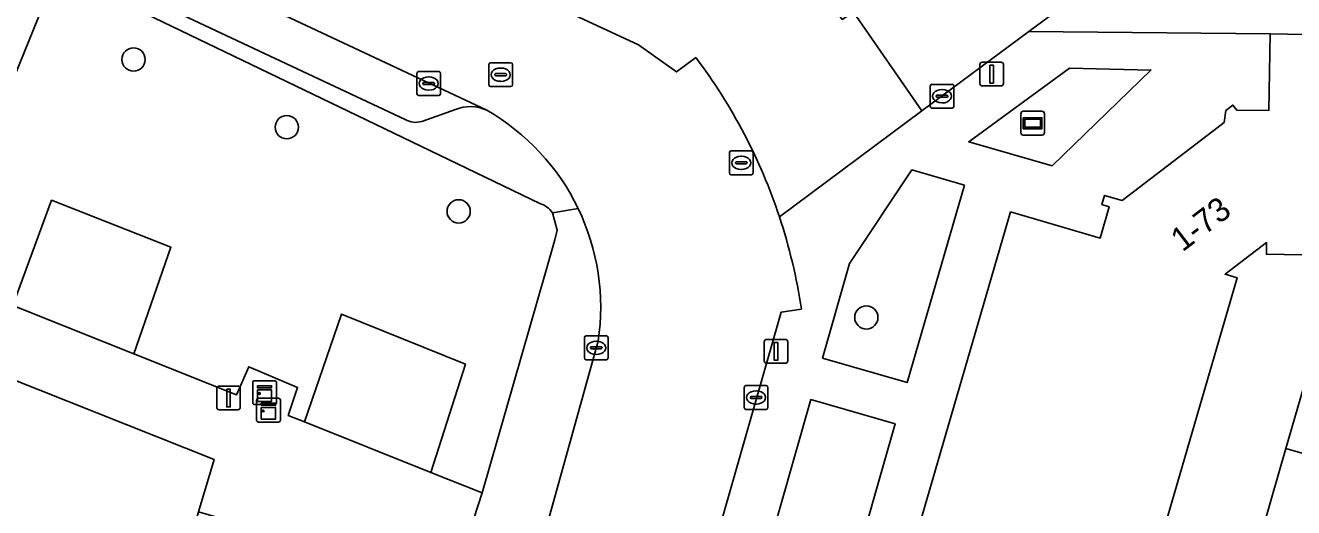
# Model space of a CAD drawing. Extents: x 159817 to 160765, y 380688 to 381638.
# Drawn here: x 160439.6 to 160493, y 381353.8 to 381374.1 of the extents above; entities that cross this region are included whole.
import ezdxf

# ---------------------------------------------------------------- set-up
doc = ezdxf.new("R2010")
doc.units = 0
for name, color, linetype in [('IMGEO_Boom', 7, 'Continuous'), ('IMGEO_Erf', 7, 'Continuous'), ('IMGEO_Groenvoorziening', 7, 'Continuous'), ('IMGEO_Kast', 7, 'Continuous'), ('IMGEO_Kolk', 7, 'Continuous'), ('IMGEO_Lichtmast', 7, 'Continuous'), ('IMGEO_Pand', 7, 'Continuous'), ('IMGEO_Pand_nummerreeks', 7, 'Continuous'), ('IMGEO_Parkeervlak_open', 7, 'Continuous'), ('IMGEO_Rijbaan_lokaal_open', 7, 'Continuous'), ('IMGEO_Rioolput', 7, 'Continuous'), ('IMGEO_Straatnaambord', 7, 'Continuous'), ('IMGEO_Voetpad_open', 7, 'Continuous')]:
    doc.layers.add(name, color=color, linetype=linetype)

msp = doc.modelspace()

# ---------------------------------------------------------------- linework, layer by layer
at = {"layer": 'IMGEO_Boom'}
for centre in [(160444.155, 381372.657), (160450.603, 381369.811), (160457.834, 381366.275), (160474.988, 381361.818)]:
    msp.add_circle(centre, 0.489, dxfattribs=at)
at = {"layer": 'IMGEO_Erf'}
msp.add_lwpolyline([(160444.715, 381347.933), (160444.87, 381348.467), (160445.342, 381348.331), (160445.491, 381348.846), (160446.884, 381353.648), (160447.541, 381355.853), (160437.661, 381359.775), (160436.448, 381356.743), (160433.477, 381357.932), (160430.516, 381350.532), (160433.601, 381349.247), (160432.54, 381346.699), (160431.125, 381343.303), (160427.602, 381344.771), (160425.768, 381340.14), (160429.106, 381338.826), (160427.97, 381335.938), (160439.687, 381330.597), (160441.387, 381336.457), (160443.051, 381342.194)], close=True, dxfattribs=at)
at = {"layer": 'IMGEO_Groenvoorziening'}
for points in [[(160461.245, 381366.612), (160453.564, 381370.31), (160440.938, 381376.388), (160437.937, 381369.021), (160435.825, 381363.835), (160435.749, 381363.649), (160439.079, 381362.321), (160440.708, 381366.743), (160445.727, 381364.769), (160444.164, 381360.293), (160448.489, 381358.567), (160449.008, 381359.745), (160451.054, 381358.878), (160450.664, 381357.7), (160451.35, 381357.426), (160452.902, 381361.958), (160458.116, 381359.85), (160456.669, 381355.304), (160458.829, 381354.443), (160461.49, 381363.709), (160461.884, 381365.081)], [(160461.884, 381365.081), (160461.98, 381365.487), (160461.779, 381366.216)]]:
    msp.add_lwpolyline(points, dxfattribs=at)
for points in [[(160486.96, 381372.213), (160483.529, 381372.294), (160479.298, 381369.198), (160482.806, 381368.189)], [(160479.117, 381367.372), (160476.906, 381368.015), (160474.281, 381364.079), (160473.145, 381360.106), (160476.7, 381359.079)], [(160444.164, 381360.293), (160445.727, 381364.769), (160440.708, 381366.743), (160439.079, 381362.321)], [(160456.669, 381355.304), (160458.116, 381359.85), (160452.902, 381361.958), (160451.35, 381357.426)], [(160476.196, 381357.343), (160472.647, 381358.368), (160470.728, 381351.628), (160474.273, 381350.617)]]:
    msp.add_lwpolyline(points, close=True, dxfattribs=at)
msp.add_arc((160460.93, 381365.629), 1.032, 34.6504, 72.2303, dxfattribs=at)
at = {"layer": 'IMGEO_Kast'}
for p, q in [((160449.17, 381358.234), (160449.17, 381359.075)), ((160449.17, 381359.075), (160449.17, 381358.234)), ((160449.245, 381359.159), (160450.086, 381359.159)), ((160450.086, 381359.159), (160449.245, 381359.159)), ((160450.17, 381359.084), (160450.17, 381358.243)), ((160450.17, 381358.243), (160450.17, 381359.084)), ((160450.095, 381358.159), (160449.254, 381358.159)), ((160449.254, 381358.159), (160450.095, 381358.159)), ((160449.333, 381357.497), (160449.333, 381358.338)), ((160449.333, 381358.338), (160449.333, 381357.497)), ((160449.408, 381358.422), (160450.249, 381358.422)), ((160450.249, 381358.422), (160449.408, 381358.422)), ((160450.333, 381358.347), (160450.333, 381357.506)), ((160450.333, 381357.506), (160450.333, 381358.347)), ((160450.258, 381357.422), (160449.417, 381357.422)), ((160449.417, 381357.422), (160450.258, 381357.422))]:
    msp.add_line(p, q, dxfattribs=at)
for points in [[(160449.365, 381358.949), (160449.965, 381358.949), (160449.965, 381358.864), (160449.365, 381358.864), (160449.365, 381358.949)], [(160449.365, 381358.774), (160449.965, 381358.774), (160449.965, 381358.285), (160449.365, 381358.285), (160449.365, 381358.774)], [(160449.528, 381358.212), (160450.128, 381358.212), (160450.128, 381358.127), (160449.528, 381358.127), (160449.528, 381358.212)], [(160449.528, 381358.037), (160450.128, 381358.037), (160450.128, 381357.548), (160449.528, 381357.548), (160449.528, 381358.037)]]:
    msp.add_lwpolyline(points, dxfattribs=at)
for centre in [(160449.449, 381358.623), (160449.612, 381357.886)]:
    msp.add_circle(centre, 0.0377, dxfattribs=at)
for centre, start, end in [((160449.248, 381359.081), 92.4484, 184.2845), ((160449.248, 381359.081), 92.4484, 184.2845), ((160450.092, 381359.081), 2.4484, 94.2845), ((160450.092, 381359.081), 2.4484, 94.2845), ((160449.248, 381358.237), 182.4484, 274.2845), ((160449.248, 381358.237), 182.4484, 274.2845), ((160449.411, 381358.344), 92.4484, 184.2845), ((160449.411, 381358.344), 92.4484, 184.2845), ((160450.092, 381358.237), 272.4484, 4.2845), ((160450.092, 381358.237), 272.4484, 4.2845), ((160450.255, 381358.344), 2.4484, 94.2845), ((160450.255, 381358.344), 2.4484, 94.2845), ((160449.411, 381357.5), 182.4484, 274.2845), ((160449.411, 381357.5), 182.4484, 274.2845), ((160450.255, 381357.5), 272.4484, 4.2845), ((160450.255, 381357.5), 272.4484, 4.2845)]:
    msp.add_arc(centre, 0.0779, start, end, dxfattribs=at)
at = {"layer": 'IMGEO_Kolk'}
for p, q in [((160456.073, 381371.22), (160456.073, 381372.072)), ((160456.148, 381372.146), (160457, 381372.146)), ((160456.561, 381371.926), (160456.586, 381371.926)), ((160457.074, 381372.072), (160457.074, 381371.22)), ((160456.332, 381371.64), (160456.332, 381371.652)), ((160456.77, 381371.603), (160456.372, 381371.603)), ((160456.375, 381371.689), (160456.773, 381371.689)), ((160456.584, 381371.366), (160456.559, 381371.366)), ((160456.816, 381371.652), (160456.816, 381371.64)), ((160477.672, 381370.687), (160477.672, 381371.539)), ((160477.747, 381371.613), (160478.599, 381371.613)), ((160478.16, 381371.393), (160478.185, 381371.393)), ((160478.673, 381371.539), (160478.673, 381370.687)), ((160457, 381371.146), (160456.148, 381371.146)), ((160477.931, 381371.107), (160477.931, 381371.119)), ((160478.369, 381371.07), (160477.971, 381371.07)), ((160477.974, 381371.156), (160478.372, 381371.156)), ((160478.183, 381370.833), (160478.158, 381370.833)), ((160478.415, 381371.119), (160478.415, 381371.107)), ((160478.599, 381370.613), (160477.747, 381370.613)), ((160463.123, 381360.116), (160463.123, 381360.968)), ((160463.198, 381361.042), (160464.05, 381361.042)), ((160463.611, 381360.822), (160463.636, 381360.822)), ((160464.124, 381360.968), (160464.124, 381360.116)), ((160463.382, 381360.536), (160463.382, 381360.548)), ((160463.82, 381360.499), (160463.422, 381360.499)), ((160463.425, 381360.585), (160463.823, 381360.585)), ((160463.634, 381360.262), (160463.609, 381360.262)), ((160463.866, 381360.548), (160463.866, 381360.536)), ((160464.05, 381360.042), (160463.198, 381360.042)), ((160469.848, 381358.028), (160469.848, 381358.88)), ((160469.923, 381358.954), (160470.775, 381358.954)), ((160470.336, 381358.734), (160470.361, 381358.734)), ((160470.849, 381358.88), (160470.849, 381358.028)), ((160470.107, 381358.448), (160470.107, 381358.46)), ((160470.545, 381358.411), (160470.147, 381358.411)), ((160470.15, 381358.497), (160470.548, 381358.497)), ((160470.359, 381358.174), (160470.334, 381358.174)), ((160470.591, 381358.46), (160470.591, 381358.448)), ((160470.775, 381357.954), (160469.923, 381357.954))]:
    msp.add_line(p, q, dxfattribs=at)
for points in [[(160456.073, 381371.22), (160456.073, 381372.072)], [(160456.148, 381372.146), (160457, 381372.146)], [(160457.074, 381372.072), (160457.074, 381371.22)], [(160477.672, 381370.687), (160477.672, 381371.539)], [(160477.747, 381371.613), (160478.599, 381371.613)], [(160478.673, 381371.539), (160478.673, 381370.687)], [(160457, 381371.146), (160456.148, 381371.146)], [(160478.599, 381370.613), (160477.747, 381370.613)], [(160463.123, 381360.116), (160463.123, 381360.968)], [(160463.198, 381361.042), (160464.05, 381361.042)], [(160464.124, 381360.968), (160464.124, 381360.116)], [(160464.05, 381360.042), (160463.198, 381360.042)], [(160469.848, 381358.028), (160469.848, 381358.88)], [(160469.923, 381358.954), (160470.775, 381358.954)], [(160470.849, 381358.88), (160470.849, 381358.028)], [(160470.775, 381357.954), (160469.923, 381357.954)]]:
    msp.add_lwpolyline(points, dxfattribs=at)
for centre, radius, start, end in [((160456.15, 381372.07), 0.0765, 91.552, 178.448), ((160456.15, 381372.07), 0.0765, 91.552, 178.448), ((160456.998, 381372.07), 0.0765, 1.552, 88.448), ((160456.998, 381372.07), 0.0765, 1.552, 88.448), ((160456.372, 381371.649), 0.0403, 85.8775, 175.7526), ((160456.369, 381371.639), 0.0366, 178.938, 274.7102), ((160456.773, 381371.646), 0.043, 264.8664, 352.4533), ((160456.777, 381371.651), 0.0386, 1.7309, 96.639), ((160477.749, 381371.537), 0.0765, 91.552, 178.448), ((160477.749, 381371.537), 0.0765, 91.552, 178.448), ((160478.597, 381371.537), 0.0765, 1.552, 88.448), ((160478.597, 381371.537), 0.0765, 1.552, 88.448), ((160456.15, 381371.222), 0.0765, 181.552, 268.448), ((160456.15, 381371.222), 0.0765, 181.552, 268.448), ((160456.998, 381371.222), 0.0765, 271.552, 358.448), ((160456.998, 381371.222), 0.0765, 271.552, 358.448), ((160477.971, 381371.116), 0.0403, 85.8775, 175.7526), ((160477.968, 381371.106), 0.0366, 178.938, 274.7102), ((160478.372, 381371.113), 0.043, 264.8664, 352.4533), ((160478.376, 381371.118), 0.0386, 1.7309, 96.639), ((160477.749, 381370.689), 0.0765, 181.552, 268.448), ((160477.749, 381370.689), 0.0765, 181.552, 268.448), ((160478.597, 381370.689), 0.0765, 271.552, 358.448), ((160478.597, 381370.689), 0.0765, 271.552, 358.448), ((160463.2, 381360.966), 0.0765, 91.552, 178.448), ((160463.2, 381360.966), 0.0765, 91.552, 178.448), ((160464.048, 381360.966), 0.0765, 1.552, 88.448), ((160464.048, 381360.966), 0.0765, 1.552, 88.448), ((160463.422, 381360.545), 0.0403, 85.8775, 175.7526), ((160463.419, 381360.535), 0.0366, 178.938, 274.7102), ((160463.823, 381360.542), 0.043, 264.8664, 352.4533), ((160463.827, 381360.547), 0.0386, 1.7309, 96.639), ((160463.2, 381360.118), 0.0765, 181.552, 268.448), ((160463.2, 381360.118), 0.0765, 181.552, 268.448), ((160464.048, 381360.118), 0.0765, 271.552, 358.448), ((160464.048, 381360.118), 0.0765, 271.552, 358.448), ((160469.925, 381358.878), 0.0765, 91.552, 178.448), ((160469.925, 381358.878), 0.0765, 91.552, 178.448), ((160470.773, 381358.878), 0.0765, 1.552, 88.448), ((160470.773, 381358.878), 0.0765, 1.552, 88.448), ((160469.925, 381358.03), 0.0765, 181.552, 268.448), ((160469.925, 381358.03), 0.0765, 181.552, 268.448), ((160470.147, 381358.457), 0.0403, 85.8775, 175.7526), ((160470.144, 381358.447), 0.0366, 178.938, 274.7102), ((160470.548, 381358.454), 0.043, 264.8664, 352.4533), ((160470.552, 381358.459), 0.0386, 1.7309, 96.639), ((160470.773, 381358.03), 0.0765, 271.552, 358.448), ((160470.773, 381358.03), 0.0765, 271.552, 358.448)]:
    msp.add_arc(centre, radius, start, end, dxfattribs=at)
for centre, major_axis, ratio, start_param, end_param in [((160456.56, 381371.646), (-0.387, 0.002), 0.722429, 4.712389, 7.853982), ((160456.585, 381371.646), (-0.39, 0.002), 0.717154, 1.570796, 4.712389), ((160478.159, 381371.113), (-0.387, 0.002), 0.722429, 4.712389, 7.853982), ((160478.184, 381371.113), (-0.39, 0.002), 0.717154, 1.570796, 4.712389), ((160463.61, 381360.542), (-0.387, 0.002), 0.722429, 4.712389, 7.853982), ((160463.635, 381360.542), (-0.39, 0.002), 0.717154, 1.570796, 4.712389), ((160470.335, 381358.454), (-0.387, 0.002), 0.722429, 4.712389, 7.853982), ((160470.36, 381358.454), (-0.39, 0.002), 0.717154, 1.570796, 4.712389)]:
    msp.add_ellipse(centre, major_axis=major_axis, ratio=ratio, start_param=start_param, end_param=end_param, dxfattribs=at)
at = {"layer": 'IMGEO_Lichtmast'}
for p, q in [((160479.766, 381371.644), (160479.766, 381372.444)), ((160479.766, 381372.444), (160479.766, 381371.644)), ((160479.866, 381372.544), (160480.656, 381372.544)), ((160480.656, 381372.544), (160479.866, 381372.544)), ((160480.756, 381372.444), (160480.756, 381371.644)), ((160480.756, 381371.644), (160480.756, 381372.444)), ((160480.656, 381371.544), (160479.866, 381371.544)), ((160479.866, 381371.544), (160480.656, 381371.544)), ((160470.691, 381359.994), (160470.691, 381360.794)), ((160470.691, 381360.794), (160470.691, 381359.994)), ((160470.791, 381360.894), (160471.581, 381360.894)), ((160471.581, 381360.894), (160470.791, 381360.894)), ((160471.681, 381360.794), (160471.681, 381359.994)), ((160471.681, 381359.994), (160471.681, 381360.794)), ((160471.581, 381359.894), (160470.791, 381359.894)), ((160470.791, 381359.894), (160471.581, 381359.894)), ((160447.654, 381358.035), (160447.654, 381358.835)), ((160447.654, 381358.835), (160447.654, 381358.035)), ((160447.754, 381358.935), (160448.544, 381358.935)), ((160448.544, 381358.935), (160447.754, 381358.935)), ((160448.644, 381358.835), (160448.644, 381358.035)), ((160448.644, 381358.035), (160448.644, 381358.835)), ((160448.544, 381357.935), (160447.754, 381357.935)), ((160447.754, 381357.935), (160448.544, 381357.935))]:
    msp.add_line(p, q, dxfattribs=at)
for points in [[(160480.186, 381372.419), (160480.336, 381372.419), (160480.336, 381371.669), (160480.186, 381371.669), (160480.186, 381372.419)], [(160471.111, 381360.769), (160471.261, 381360.769), (160471.261, 381360.019), (160471.111, 381360.019), (160471.111, 381360.769)], [(160448.074, 381358.81), (160448.224, 381358.81), (160448.224, 381358.06), (160448.074, 381358.06), (160448.074, 381358.81)]]:
    msp.add_lwpolyline(points, dxfattribs=at)
for centre, start, end in [((160479.866, 381372.444), 90, 180), ((160479.866, 381372.444), 90, 180), ((160480.656, 381372.444), 0, 90), ((160480.656, 381372.444), 360, 90), ((160479.866, 381371.644), 180, 270), ((160479.866, 381371.644), 180, 270), ((160480.656, 381371.644), 270, 0), ((160480.656, 381371.644), 270, 0), ((160470.791, 381360.794), 90, 180), ((160470.791, 381360.794), 90, 180), ((160471.581, 381360.794), 0, 90), ((160471.581, 381360.794), 360, 90), ((160470.791, 381359.994), 180, 270), ((160470.791, 381359.994), 180, 270), ((160471.581, 381359.994), 270, 0), ((160471.581, 381359.994), 270, 0), ((160447.754, 381358.835), 90, 180), ((160447.754, 381358.835), 90, 180), ((160448.544, 381358.835), 0, 90), ((160448.544, 381358.835), 360, 90), ((160447.754, 381358.035), 180, 270), ((160447.754, 381358.035), 180, 270), ((160448.544, 381358.035), 270, 0), ((160448.544, 381358.035), 270, 0)]:
    msp.add_arc(centre, 0.1, start, end, dxfattribs=at)
at = {"layer": 'IMGEO_Pand'}
msp.add_lwpolyline([(160500, 381373.584), (160491.981, 381373.731), (160491.922, 381370.509), (160490.57, 381370.534), (160490.411, 381370.743), (160490.114, 381370.516), (160490.046, 381370.012), (160485.749, 381366.732), (160485.009, 381366.947), (160484.897, 381366.561), (160485.207, 381366.471), (160484.823, 381365.154), (160481.057, 381366.251), (160471.45, 381333.262), (160476.655, 381331.747), (160477.416, 381334.359), (160481.742, 381333.099), (160483.195, 381338.087), (160487.651, 381353.387), (160490.591, 381363.482), (160490.08, 381363.631), (160491.827, 381364.964), (160491.818, 381364.473), (160500, 381364.323)], dxfattribs=at)
at = {"layer": 'IMGEO_Parkeervlak_open'}
for points in [[(160366.279, 381411.994), (160455.578, 381370.136)], [(160459.014, 381370.525), (160413.575, 381391.807), (160409.261, 381393.813)], [(160456.289, 381370.058), (160457.705, 381370.555)]]:
    msp.add_lwpolyline(points, dxfattribs=at)
msp.add_lwpolyline([(160495.283, 381348.125), (160497.299, 381354.976), (160492.641, 381356.305), (160485.592, 381331.849), (160490.251, 381330.537), (160492.205, 381337.579)], close=True, dxfattribs=at)
for centre, radius, start, end in [((160458.325, 381369.033), 1.643, 65.2085, 112.1657), ((160456.021, 381370.89), 0.874, 239.5995, 287.8793)]:
    msp.add_arc(centre, radius, start, end, dxfattribs=at)
at = {"layer": 'IMGEO_Rijbaan_lokaal_open'}
for points in [[(160415.862, 381396.548), (160413.575, 381391.807), (160459.014, 381370.525)], [(160467.81, 381372.74), (160466.996, 381372.138), (160465.399, 381373.275), (160461.562, 381375.055), (160415.862, 381396.548)], [(160484.792, 381382.158), (160479.855, 381378.489), (160475.808, 381375.521), (160474.447, 381374.643), (160477.319, 381370.493), (160481.829, 381373.839), (160485.616, 381376.636)], [(160463.704, 381360.823), (160459.777, 381346.733), (160466.426, 381344.637), (160471.399, 381362.039), (160472.255, 381362.167)]]:
    msp.add_lwpolyline(points, dxfattribs=at)
msp.add_lwpolyline([(160500, 381342.997), (160503.038, 381353.518), (160504.893, 381360.027), (160500, 381360.114), (160493.777, 381360.224), (160492.641, 381356.305), (160497.299, 381354.976), (160495.283, 381348.125), (160492.205, 381337.579), (160490.251, 381330.537), (160485.592, 381331.849), (160483.135, 381323.347), (160494.22, 381323.15), (160497.364, 381333.903)], close=True, dxfattribs=at)
for centre, radius, start, end in [((160449.353, 381358.762), 23.152, 18.3448, 37.1377), ((160454.274, 381362.252), 9.535, 25.7837, 60.1931), ((160454.262, 381362.246), 9.549, 351.4314, 25.7828), ((160449.406, 381358.768), 23.1, 8.4609, 18.372)]:
    msp.add_arc(centre, radius, start, end, dxfattribs=at)
at = {"layer": 'IMGEO_Rioolput'}
for p, q in [((160459.103, 381371.593), (160459.103, 381372.445)), ((160459.178, 381372.519), (160460.03, 381372.519)), ((160460.104, 381372.445), (160460.104, 381371.593)), ((160459.362, 381372.013), (160459.362, 381372.025)), ((160459.8, 381371.976), (160459.402, 381371.976)), ((160459.405, 381372.062), (160459.803, 381372.062)), ((160459.591, 381372.299), (160459.616, 381372.299)), ((160459.846, 381372.025), (160459.846, 381372.013)), ((160460.03, 381371.519), (160459.178, 381371.519)), ((160459.614, 381371.739), (160459.589, 381371.739)), ((160469.225, 381367.89), (160469.225, 381368.742)), ((160469.3, 381368.816), (160470.152, 381368.816)), ((160470.226, 381368.742), (160470.226, 381367.89)), ((160469.484, 381368.31), (160469.484, 381368.322)), ((160469.922, 381368.273), (160469.524, 381368.273)), ((160469.527, 381368.359), (160469.925, 381368.359)), ((160469.713, 381368.596), (160469.738, 381368.596)), ((160469.968, 381368.322), (160469.968, 381368.31)), ((160470.152, 381367.816), (160469.3, 381367.816)), ((160469.736, 381368.036), (160469.711, 381368.036))]:
    msp.add_line(p, q, dxfattribs=at)
for points in [[(160459.103, 381371.593), (160459.103, 381372.445)], [(160459.178, 381372.519), (160460.03, 381372.519)], [(160460.104, 381372.445), (160460.104, 381371.593)], [(160460.03, 381371.519), (160459.178, 381371.519)], [(160469.225, 381367.89), (160469.225, 381368.742)], [(160469.3, 381368.816), (160470.152, 381368.816)], [(160470.226, 381368.742), (160470.226, 381367.89)], [(160470.152, 381367.816), (160469.3, 381367.816)]]:
    msp.add_lwpolyline(points, dxfattribs=at)
for centre, radius, start, end in [((160459.18, 381372.443), 0.0765, 91.552, 178.448), ((160459.18, 381372.443), 0.0765, 91.552, 178.448), ((160460.028, 381372.443), 0.0765, 1.552, 88.448), ((160460.028, 381372.443), 0.0765, 1.552, 88.448), ((160459.402, 381372.022), 0.0403, 85.8775, 175.7526), ((160459.399, 381372.012), 0.0366, 178.938, 274.7102), ((160459.803, 381372.019), 0.043, 264.8664, 352.4533), ((160459.807, 381372.024), 0.0386, 1.7309, 96.639), ((160459.18, 381371.595), 0.0765, 181.552, 268.448), ((160459.18, 381371.595), 0.0765, 181.552, 268.448), ((160460.028, 381371.595), 0.0765, 271.552, 358.448), ((160460.028, 381371.595), 0.0765, 271.552, 358.448), ((160469.302, 381368.74), 0.0765, 91.552, 178.448), ((160469.302, 381368.74), 0.0765, 91.552, 178.448), ((160470.15, 381368.74), 0.0765, 1.552, 88.448), ((160470.15, 381368.74), 0.0765, 1.552, 88.448), ((160469.524, 381368.319), 0.0403, 85.8775, 175.7526), ((160469.521, 381368.309), 0.0366, 178.938, 274.7102), ((160469.925, 381368.316), 0.043, 264.8664, 352.4533), ((160469.929, 381368.321), 0.0386, 1.7309, 96.639), ((160469.302, 381367.892), 0.0765, 181.552, 268.448), ((160469.302, 381367.892), 0.0765, 181.552, 268.448), ((160470.15, 381367.892), 0.0765, 271.552, 358.448), ((160470.15, 381367.892), 0.0765, 271.552, 358.448)]:
    msp.add_arc(centre, radius, start, end, dxfattribs=at)
for centre, major_axis, ratio, start_param, end_param in [((160459.59, 381372.019), (-0.387, 0.002), 0.722429, 4.712389, 7.853982), ((160459.615, 381372.019), (-0.39, 0.002), 0.717154, 1.570796, 4.712389), ((160469.712, 381368.316), (-0.387, 0.002), 0.722429, 4.712389, 7.853982), ((160469.737, 381368.316), (-0.39, 0.002), 0.717154, 1.570796, 4.712389)]:
    msp.add_ellipse(centre, major_axis=major_axis, ratio=ratio, start_param=start_param, end_param=end_param, dxfattribs=at)
at = {"layer": 'IMGEO_Straatnaambord'}
for p, q in [((160481.488, 381369.58), (160481.488, 381370.38)), ((160481.488, 381370.38), (160481.488, 381369.58)), ((160481.588, 381370.48), (160482.378, 381370.48)), ((160482.378, 381370.48), (160481.588, 381370.48)), ((160482.478, 381370.38), (160482.478, 381369.58)), ((160482.478, 381369.58), (160482.478, 381370.38)), ((160482.378, 381369.48), (160481.588, 381369.48)), ((160481.588, 381369.48), (160482.378, 381369.48))]:
    msp.add_line(p, q, dxfattribs=at)
for points in [[(160481.589, 381370.212), (160482.377, 381370.212), (160482.377, 381369.748), (160481.589, 381369.748), (160481.589, 381370.212)], [(160481.654, 381370.147), (160481.654, 381369.813), (160482.312, 381369.813), (160482.312, 381370.147), (160481.654, 381370.147)]]:
    msp.add_lwpolyline(points, dxfattribs=at)
for centre, start, end in [((160481.588, 381370.38), 90, 180), ((160481.588, 381370.38), 90, 180), ((160482.378, 381370.38), 0, 90), ((160482.378, 381370.38), 360, 90), ((160481.588, 381369.58), 180, 270), ((160481.588, 381369.58), 180, 270), ((160482.378, 381369.58), 270, 0), ((160482.378, 381369.58), 270, 0)]:
    msp.add_arc(centre, 0.1, start, end, dxfattribs=at)
at = {"layer": 'IMGEO_Voetpad_open'}
for points in [[(160471.329, 381366.049), (160477.319, 381370.493), (160474.447, 381374.643), (160473.977, 381374.341), (160472.775, 381375.942), (160471.149, 381374.759), (160466.63, 381376.874), (160467.859, 381390.049), (160465.963, 381390.218), (160464.819, 381377.845), (160461.365, 381379.442), (160368.778, 381422.881)], [(160485.616, 381376.636), (160481.829, 381373.839), (160491.981, 381373.731), (160500, 381373.584), (160541.401, 381372.826), (160542.243, 381389.253), (160541.843, 381389.269), (160542.549, 381401.214), (160542.956, 381401.185), (160544.034, 381419.845), (160528.341, 381420.173), (160528.394, 381417.474), (160502.063, 381417.978), (160502.124, 381420.722)], [(160455.578, 381370.136), (160366.279, 381411.994)], [(160437.937, 381369.021), (160440.938, 381376.388), (160453.564, 381370.31), (160461.245, 381366.612)], [(160461.562, 381375.055), (160465.399, 381373.275), (160466.996, 381372.138), (160467.81, 381372.74)], [(160490.046, 381370.012), (160490.114, 381370.516), (160490.411, 381370.743), (160490.57, 381370.534), (160491.922, 381370.509), (160491.981, 381373.731), (160481.829, 381373.839), (160477.319, 381370.493), (160471.329, 381366.049)], [(160457.705, 381370.555), (160456.289, 381370.058)], [(160469.502, 381329.628), (160476.522, 381329.516), (160476.655, 381331.747), (160471.45, 381333.262), (160481.057, 381366.251), (160484.823, 381365.154), (160485.207, 381366.471), (160484.897, 381366.561), (160485.009, 381366.947), (160485.749, 381366.732), (160490.046, 381370.012)], [(160462.86, 381366.399), (160461.779, 381366.216), (160461.98, 381365.487), (160461.884, 381365.081), (160461.49, 381363.709), (160458.829, 381354.443), (160457.564, 381350.566), (160450.883, 381327.352), (160450.297, 381325.316), (160442.693, 381298.896), (160441.164, 381293.666), (160429.386, 381252.74)], [(160461.779, 381366.216), (160462.86, 381366.399)], [(160500, 381364.323), (160491.818, 381364.473), (160491.827, 381364.964), (160490.08, 381363.631), (160490.591, 381363.482), (160487.651, 381353.387), (160489.998, 381352.721), (160485.55, 381337.354), (160483.195, 381338.087), (160481.742, 381333.099), (160477.416, 381334.359), (160476.655, 381331.747), (160476.522, 381329.516), (160476.305, 381323.435), (160476.197, 381319.552), (160500, 381319.06)], [(160437.661, 381359.775), (160447.541, 381355.853), (160446.884, 381353.648), (160453.89, 381351.616), (160457.564, 381350.566), (160458.829, 381354.443), (160456.669, 381355.304), (160451.35, 381357.426), (160450.664, 381357.7), (160451.054, 381358.878), (160449.008, 381359.745), (160448.489, 381358.567), (160444.164, 381360.293), (160439.079, 381362.321)], [(160472.255, 381362.167), (160471.399, 381362.039), (160466.426, 381344.637), (160465.648, 381342.023), (160464.597, 381338.49), (160464.037, 381336.508)], [(160459.02, 381344.1), (160459.777, 381346.733), (160463.704, 381360.823)]]:
    msp.add_lwpolyline(points, dxfattribs=at)
for points in [[(160479.298, 381369.198), (160483.529, 381372.294), (160486.96, 381372.213), (160482.806, 381368.189)], [(160479.117, 381367.372), (160476.7, 381359.079), (160473.145, 381360.106), (160474.281, 381364.079), (160476.906, 381368.015)], [(160535.782, 381359.597), (160525.228, 381322.429), (160504.282, 381322.812), (160499.969, 381322.891), (160499.351, 381322.892), (160499.233, 381323.046), (160494.22, 381323.15), (160483.135, 381323.347), (160485.592, 381331.849), (160492.641, 381356.305), (160493.777, 381360.224), (160500, 381360.114), (160504.893, 381360.027), (160509.868, 381359.905), (160510.077, 381360.053), (160510.693, 381360.04), (160514.822, 381359.968)], [(160474.273, 381350.617), (160470.728, 381351.628), (160472.647, 381358.368), (160476.196, 381357.343)]]:
    msp.add_lwpolyline(points, close=True, dxfattribs=at)
for centre, radius, start, end in [((160449.353, 381358.762), 23.152, 18.3448, 37.1377), ((160458.325, 381369.033), 1.643, 65.2085, 112.1657), ((160454.274, 381362.252), 9.535, 25.7837, 60.1931), ((160456.021, 381370.89), 0.874, 239.5995, 287.8793), ((160460.93, 381365.629), 1.032, 34.6504, 72.2303), ((160454.262, 381362.246), 9.549, 351.4314, 25.7828), ((160449.406, 381358.768), 23.1, 8.4609, 18.372)]:
    msp.add_arc(centre, radius, start, end, dxfattribs=at)

# ---------------------------------------------------------------- texts
at = {"layer": 'IMGEO_Pand_nummerreeks'}
msp.add_text('1-73', height=1, rotation=37.3553, dxfattribs=at).set_placement((160488.289, 381364.544))

doc.saveas('drawing.dxf')
